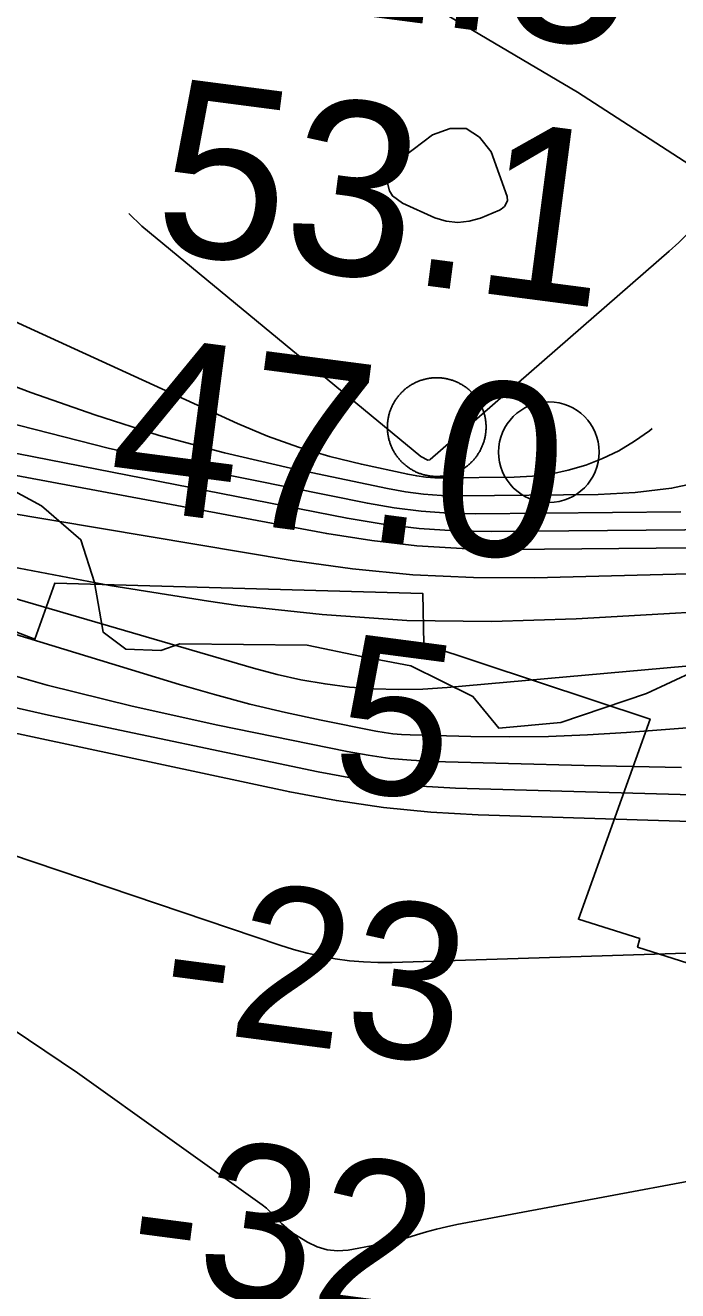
# Model space of a CAD drawing. Extents: x 3219052 to 3256913, y 800770 to 826146.
# Drawn here: x 3240406.9 to 3240658.4, y 814457.2 to 814944.9 of the extents above; entities that cross this region are included whole.
import ezdxf

# ---------------------------------------------------------------- set-up
doc = ezdxf.new("R2010")
doc.units = 0
for name, color, linetype in [('V-DOMW-TANK', 7, 'Continuous'), ('V-RIVR-EDGE', 7, 'Continuous'), ('V-RIVR-RANG', 7, 'Continuous'), ('V-ROAD-CNTR', 7, 'Continuous'), ('V-RRAP-RVMT', 7, 'Continuous'), ('V-TOPO-DPTH', 7, 'Continuous'), ('V-TOPO-MAJR', 7, 'Continuous'), ('V-TOPO-MINR', 7, 'Continuous'), ('V-TOPO-WATR', 7, 'Continuous')]:
    doc.layers.add(name, color=color, linetype=linetype)

msp = doc.modelspace()

# ---------------------------------------------------------------- linework, layer by layer
at = {"layer": 'V-DOMW-TANK'}
for points in [[(3240550.03, 814801.06), (3240550.23, 814801.33), (3240550.43, 814801.6), (3240550.63, 814801.86), (3240550.84, 814802.12), (3240551.05, 814802.37), (3240551.27, 814802.62), (3240551.5, 814802.87), (3240551.72, 814803.11), (3240551.95, 814803.35), (3240552.19, 814803.58), (3240552.42, 814803.81), (3240552.67, 814804.04), (3240552.91, 814804.26), (3240553.16, 814804.48), (3240553.42, 814804.69), (3240553.68, 814804.9), (3240553.94, 814805.11), (3240554.2, 814805.31), (3240554.47, 814805.5), (3240554.74, 814805.69), (3240555.02, 814805.88), (3240555.3, 814806.06), (3240555.58, 814806.24), (3240555.86, 814806.41), (3240556.15, 814806.57), (3240556.44, 814806.73), (3240556.73, 814806.89), (3240557.03, 814807.04), (3240557.33, 814807.19), (3240557.63, 814807.33), (3240557.93, 814807.46), (3240558.24, 814807.59), (3240558.54, 814807.72), (3240558.85, 814807.84), (3240559.17, 814807.95), (3240559.48, 814808.06), (3240559.79, 814808.16), (3240560.11, 814808.26), (3240560.43, 814808.35), (3240560.75, 814808.44), (3240561.08, 814808.52), (3240561.4, 814808.59), (3240561.72, 814808.66), (3240562.05, 814808.72), (3240562.38, 814808.78), (3240562.7, 814808.84), (3240563.03, 814808.88), (3240563.36, 814808.92), (3240563.69, 814808.96), (3240564.02, 814808.98), (3240564.35, 814809.01), (3240564.69, 814809.03), (3240565.02, 814809.04), (3240565.35, 814809.05), (3240565.68, 814809.05), (3240566.01, 814809.04), (3240566.35, 814809.03), (3240566.68, 814809.01), (3240567, 814808.99), (3240567.34, 814808.96), (3240567.67, 814808.92), (3240568, 814808.88), (3240568.33, 814808.84), (3240568.66, 814808.79), (3240568.98, 814808.73), (3240569.31, 814808.67), (3240569.63, 814808.6), (3240569.96, 814808.52), (3240570.28, 814808.44), (3240570.6, 814808.36), (3240570.92, 814808.27), (3240571.23, 814808.17), (3240571.55, 814808.07), (3240571.86, 814807.96), (3240572.18, 814807.84), (3240572.49, 814807.72), (3240572.79, 814807.6), (3240573.1, 814807.47), (3240573.4, 814807.34), (3240573.7, 814807.2), (3240574, 814807.05), (3240574.3, 814806.9), (3240574.59, 814806.75), (3240574.88, 814806.58), (3240575.17, 814806.42), (3240575.45, 814806.25), (3240575.74, 814806.07), (3240576.02, 814805.89), (3240576.29, 814805.71), (3240576.56, 814805.52), (3240576.83, 814805.32), (3240577.1, 814805.12), (3240577.36, 814804.92), (3240577.62, 814804.71), (3240577.87, 814804.5), (3240578.12, 814804.28), (3240578.37, 814804.06), (3240578.61, 814803.83), (3240578.85, 814803.6), (3240579.08, 814803.36)], [(3240557.35, 814772.85), (3240557.05, 814773), (3240556.75, 814773.15), (3240556.46, 814773.31), (3240556.17, 814773.46), (3240555.88, 814773.63), (3240555.6, 814773.8), (3240555.31, 814773.97), (3240555.04, 814774.16), (3240554.76, 814774.34), (3240554.49, 814774.53), (3240554.22, 814774.73), (3240553.95, 814774.93), (3240553.69, 814775.13), (3240553.44, 814775.34), (3240553.18, 814775.56), (3240552.93, 814775.77), (3240552.68, 814775.99), (3240552.44, 814776.22), (3240552.2, 814776.45), (3240551.97, 814776.69), (3240551.74, 814776.92), (3240551.51, 814777.17), (3240551.29, 814777.41), (3240551.07, 814777.66), (3240550.86, 814777.92), (3240550.65, 814778.18), (3240550.44, 814778.44), (3240550.24, 814778.7), (3240550.05, 814778.97), (3240549.86, 814779.24), (3240549.67, 814779.52), (3240549.49, 814779.8), (3240549.31, 814780.08), (3240549.14, 814780.36), (3240548.98, 814780.65), (3240548.81, 814780.94), (3240548.66, 814781.23), (3240548.51, 814781.53), (3240548.36, 814781.83), (3240548.22, 814782.13), (3240548.09, 814782.43), (3240547.96, 814782.74), (3240547.83, 814783.04), (3240547.71, 814783.35), (3240547.6, 814783.67), (3240547.49, 814783.98), (3240547.39, 814784.29), (3240547.29, 814784.61), (3240547.2, 814784.93), (3240547.11, 814785.25), (3240547.03, 814785.57), (3240546.96, 814785.9), (3240546.89, 814786.22), (3240546.83, 814786.55), (3240546.77, 814786.88), (3240546.71, 814787.2), (3240546.67, 814787.53), (3240546.63, 814787.86), (3240546.59, 814788.19), (3240546.56, 814788.52), (3240546.54, 814788.85), (3240546.52, 814789.18), (3240546.51, 814789.52), (3240546.51, 814789.85), (3240546.51, 814790.18), (3240546.51, 814790.51), (3240546.52, 814790.84), (3240546.54, 814791.18), (3240546.56, 814791.51), (3240546.59, 814791.84), (3240546.63, 814792.17), (3240546.67, 814792.5), (3240546.71, 814792.83), (3240546.76, 814793.15), (3240546.82, 814793.48), (3240546.89, 814793.81), (3240546.95, 814794.13), (3240547.03, 814794.45), (3240547.11, 814794.78), (3240547.19, 814795.1), (3240547.29, 814795.42), (3240547.38, 814795.73), (3240547.48, 814796.05), (3240547.59, 814796.36), (3240547.71, 814796.68), (3240547.83, 814796.99), (3240547.95, 814797.29), (3240548.08, 814797.6), (3240548.21, 814797.9), (3240548.35, 814798.2), (3240548.5, 814798.5), (3240548.65, 814798.8), (3240548.81, 814799.09), (3240548.96, 814799.38), (3240549.13, 814799.67), (3240549.3, 814799.95), (3240549.48, 814800.24), (3240549.66, 814800.51), (3240549.84, 814800.79), (3240550.03, 814801.06)], [(3240579.08, 814803.36), (3240579.31, 814803.12), (3240579.54, 814802.88), (3240579.76, 814802.64), (3240579.98, 814802.39), (3240580.2, 814802.13), (3240580.4, 814801.87), (3240580.61, 814801.61), (3240580.81, 814801.35), (3240581, 814801.08), (3240581.2, 814800.81), (3240581.38, 814800.53), (3240581.56, 814800.25), (3240581.73, 814799.97), (3240581.91, 814799.69), (3240582.08, 814799.4), (3240582.23, 814799.11), (3240582.39, 814798.81), (3240582.54, 814798.52), (3240582.69, 814798.22), (3240582.83, 814797.92), (3240582.96, 814797.62), (3240583.09, 814797.31), (3240583.22, 814797.01), (3240583.34, 814796.7), (3240583.45, 814796.38), (3240583.56, 814796.07), (3240583.66, 814795.76), (3240583.76, 814795.44), (3240583.85, 814795.12), (3240583.94, 814794.8), (3240584.02, 814794.47), (3240584.1, 814794.15), (3240584.16, 814793.83), (3240584.23, 814793.5), (3240584.28, 814793.17), (3240584.33, 814792.85), (3240584.38, 814792.52), (3240584.42, 814792.19), (3240584.46, 814791.86), (3240584.49, 814791.53), (3240584.51, 814791.2), (3240584.53, 814790.87), (3240584.54, 814790.53), (3240584.54, 814790.2), (3240584.54, 814789.87), (3240584.54, 814789.54), (3240584.53, 814789.21), (3240584.51, 814788.87), (3240584.49, 814788.54), (3240584.46, 814788.21), (3240584.42, 814787.88), (3240584.39, 814787.55), (3240584.34, 814787.22), (3240584.29, 814786.9), (3240584.23, 814786.57), (3240584.17, 814786.24), (3240584.1, 814785.92), (3240584.02, 814785.59), (3240583.95, 814785.27), (3240583.86, 814784.95)], [(3240583.86, 814784.95), (3240583.76, 814784.63), (3240583.67, 814784.32), (3240583.57, 814784), (3240583.46, 814783.69), (3240583.35, 814783.38), (3240583.23, 814783.06), (3240583.1, 814782.76), (3240582.97, 814782.45), (3240582.84, 814782.15), (3240582.7, 814781.85), (3240582.55, 814781.55), (3240582.4, 814781.25), (3240582.25, 814780.96), (3240582.09, 814780.67), (3240581.92, 814780.38), (3240581.75, 814780.1), (3240581.57, 814779.82), (3240581.39, 814779.54), (3240581.21, 814779.26), (3240581.02, 814778.99), (3240580.82, 814778.72), (3240580.62, 814778.46), (3240580.42, 814778.19), (3240580.21, 814777.94), (3240580, 814777.68), (3240579.78, 814777.43), (3240579.56, 814777.18), (3240579.33, 814776.94), (3240579.1, 814776.7), (3240578.86, 814776.47), (3240578.63, 814776.23), (3240578.38, 814776.01), (3240578.14, 814775.79), (3240577.89, 814775.57), (3240577.63, 814775.35), (3240577.38, 814775.15), (3240577.11, 814774.94), (3240576.85, 814774.74), (3240576.58, 814774.55), (3240576.31, 814774.35), (3240576.03, 814774.17), (3240575.75, 814773.99), (3240575.47, 814773.81), (3240575.19, 814773.64), (3240574.9, 814773.47), (3240574.61, 814773.32), (3240574.32, 814773.16), (3240574.02, 814773.01), (3240573.72, 814772.86), (3240573.42, 814772.72), (3240573.12, 814772.59), (3240572.81, 814772.46), (3240572.51, 814772.33), (3240572.2, 814772.21), (3240571.89, 814772.1), (3240571.57, 814771.99), (3240571.26, 814771.89), (3240570.94, 814771.79), (3240570.62, 814771.7), (3240570.3, 814771.61), (3240569.98, 814771.53), (3240569.65, 814771.46), (3240569.33, 814771.39), (3240569, 814771.32), (3240568.68, 814771.27), (3240568.35, 814771.22), (3240568.02, 814771.17), (3240567.69, 814771.13), (3240567.36, 814771.09), (3240567.03, 814771.06), (3240566.7, 814771.04), (3240566.37, 814771.03), (3240566.03, 814771.01), (3240565.7, 814771.01), (3240565.37, 814771.01), (3240565.04, 814771.01), (3240564.71, 814771.02), (3240564.38, 814771.04), (3240564.04, 814771.06), (3240563.71, 814771.09), (3240563.38, 814771.12), (3240563.05, 814771.17), (3240562.72, 814771.21), (3240562.4, 814771.26), (3240562.07, 814771.32), (3240561.75, 814771.38), (3240561.42, 814771.45), (3240561.1, 814771.53), (3240560.77, 814771.61), (3240560.45, 814771.69), (3240560.13, 814771.79), (3240559.82, 814771.88), (3240559.5, 814771.98), (3240559.19, 814772.09), (3240558.87, 814772.21), (3240558.56, 814772.32), (3240558.26, 814772.45), (3240557.95, 814772.58), (3240557.65, 814772.71), (3240557.35, 814772.85)]]:
    msp.add_lwpolyline(points, dxfattribs=at)
msp.add_circle((3240608.76, 814780.39), 19.41, dxfattribs=at)
at = {"layer": 'V-RIVR-EDGE'}
msp.add_lwpolyline([(3240665.14, 814696.03), (3240646.43, 814687.39), (3240613.36, 814676.17), (3240589.45, 814674.05), (3240579.48, 814686.25), (3240555.61, 814698.04), (3240536.49, 814701.57), (3240515.64, 814705.97), (3240466.52, 814706.52), (3240459.12, 814703.93), (3240445.65, 814704.4), (3240436.97, 814710.94), (3240433.54, 814730.08), (3240428.37, 814746.61), (3240413.18, 814759.69), (3240401.03, 814766.24)], dxfattribs=at)
at = {"layer": 'V-ROAD-CNTR'}
msp.add_lwpolyline([(3241560.26, 814859.05), (3241504.35, 814872.1), (3241424.86, 814900.46), (3241349.14, 814917), (3241272.26, 814935.74), (3241206.77, 814949.49), (3241155.72, 814955.61), (3241095.46, 814957.72), (3241043.39, 814965.57), (3240982.97, 814957.99), (3240925.48, 814938.85), (3240877.18, 814922.95), (3240847.71, 814892.36), (3240825.28, 814869.69), (3240801.45, 814849.15), (3240783.54, 814842.81), (3240758.27, 814844.17), (3240720.48, 814850.94), (3240669.7, 814886.83), (3240619.74, 814919.16), (3240518.11, 814979.24), (3240495.67, 814994.13)], dxfattribs=at)
at = {"layer": 'V-RRAP-RVMT'}
msp.add_lwpolyline([(3240706.38, 814569.37), (3240642.94, 814589.58), (3240643.83, 814592.95), (3240620.14, 814600.33), (3240647.76, 814677.47), (3240560.62, 814706.4), (3240560.11, 814725.94), (3240418.3, 814729.85), (3240410.64, 814708.28), (3240284.78, 814756.84), (3240270.4, 814719.94), (3240268.77, 814720.47), (3240270.95, 814730.56), (3240067.22, 814788.84), (3240070.72, 814799.3), (3240015.69, 814822.64), (3240014.44, 814820.19), (3239957.72, 814834.36)], dxfattribs=at)
at = {"layer": 'V-TOPO-DPTH'}
for points in [[(3239936.66, 814927.31), (3240149.73, 814824.09), (3240160.33, 814819.12), (3240171.01, 814814.34), (3240181.81, 814809.84), (3240192.69, 814805.53), (3240209.56, 814799.09), (3240212.08, 814798.16), (3240214.61, 814797.28), (3240217.16, 814796.45), (3240219.73, 814795.66), (3240250.83, 814786.54), (3240269.03, 814781.55), (3240287.33, 814777), (3240305.79, 814773.11), (3240324.34, 814769.65), (3240509.84, 814738.56), (3240533.06, 814735.35), (3240556.34, 814733.04), (3240579.72, 814732.07), (3240603.16, 814731.99), (3240751.82, 814735.79)], [(3240659.86, 814658.8), (3240622.35, 814659.63), (3240564.05, 814661.18), (3240555.71, 814661.62), (3240547.41, 814662.35), (3240539.16, 814663.52), (3240530.94, 814664.98), (3240481.11, 814675.18), (3240448.14, 814682.51), (3240415.37, 814690.58), (3240382.89, 814699.75), (3240350.61, 814709.66), (3240246.99, 814743.38), (3240224.95, 814750.8), (3240203.03, 814758.53), (3240181.28, 814766.71), (3240159.63, 814775.19), (3239883.15, 814886.85)], [(3240659.86, 814658.8), (3240622.35, 814659.63), (3240564.05, 814661.18), (3240555.71, 814661.62), (3240547.41, 814662.35), (3240539.16, 814663.52), (3240530.94, 814664.98), (3240481.11, 814675.18), (3240448.14, 814682.51), (3240415.37, 814690.58), (3240382.89, 814699.75), (3240350.61, 814709.66), (3240246.99, 814743.38), (3240224.95, 814750.8), (3240203.03, 814758.53), (3240181.28, 814766.71), (3240159.63, 814775.19), (3239883.15, 814886.85)], [(3239991.15, 814869.07), (3240025.33, 814853.09), (3240060.03, 814838.26), (3240095.06, 814824.18), (3240188.13, 814788.56), (3240198.88, 814784.6), (3240209.68, 814780.81), (3240220.58, 814777.29), (3240231.54, 814773.95), (3240494.83, 814697.08), (3240503.97, 814694.69), (3240513.18, 814692.62), (3240522.48, 814691.07), (3240531.85, 814689.85), (3240541.28, 814689.16), (3240550.7, 814688.83), (3240560.13, 814689.04), (3240569.56, 814689.62), (3240852.84, 814714.96)], [(3240852.84, 814714.96), (3240569.56, 814689.62), (3240560.13, 814689.04), (3240550.7, 814688.83), (3240541.28, 814689.16), (3240531.85, 814689.85), (3240522.48, 814691.07), (3240513.18, 814692.62), (3240503.97, 814694.69), (3240494.83, 814697.08), (3240231.54, 814773.95), (3240220.58, 814777.29), (3240209.68, 814780.81), (3240198.88, 814784.6), (3240188.13, 814788.56), (3240095.06, 814824.18), (3240060.03, 814838.26), (3240025.33, 814853.09), (3239991.15, 814869.07)], [(3241090.58, 814600.94), (3240548.33, 814583.71), (3240542.83, 814583.69), (3240537.34, 814583.87), (3240531.87, 814584.37), (3240526.41, 814585.06), (3240520.99, 814586.06), (3240515.62, 814587.23), (3240510.32, 814588.67), (3240505.06, 814590.3), (3240193.01, 814695.66), (3240188.98, 814697.04), (3240184.97, 814698.45), (3240180.96, 814699.9), (3240176.97, 814701.37), (3240146.45, 814712.81), (3240127.29, 814720.24), (3240108.26, 814727.97), (3240089.42, 814736.14), (3240070.7, 814744.61), (3239898.13, 814825.12)], [(3239898.13, 814825.12), (3240070.7, 814744.61), (3240089.42, 814736.14), (3240108.26, 814727.97), (3240127.29, 814720.24), (3240146.45, 814712.81), (3240176.97, 814701.37), (3240180.96, 814699.9), (3240184.97, 814698.45), (3240188.98, 814697.04), (3240193.01, 814695.66), (3240505.06, 814590.3), (3240510.32, 814588.67), (3240515.62, 814587.23), (3240520.99, 814586.06), (3240526.41, 814585.06), (3240531.87, 814584.37), (3240537.34, 814583.87), (3240542.83, 814583.69), (3240548.33, 814583.71), (3241090.58, 814600.94)], [(3240008.52, 814803.61), (3240038.97, 814789.93), (3240069.56, 814776.6), (3240100.39, 814763.8), (3240131.36, 814751.35), (3240154.44, 814742.3), (3240174.03, 814734.77), (3240193.68, 814727.42), (3240213.43, 814720.33), (3240233.24, 814713.41), (3240253.2, 814706.99), (3240273.3, 814701.04), (3240293.59, 814695.82), (3240314.01, 814691.07), (3240508.84, 814649.44), (3240526.87, 814646.09), (3240544.98, 814643.39), (3240563.21, 814641.67), (3240581.52, 814640.6), (3240769.6, 814634.7)], [(3240008.52, 814803.61), (3240038.97, 814789.93), (3240069.56, 814776.6), (3240100.39, 814763.8), (3240131.36, 814751.35), (3240154.44, 814742.3), (3240174.03, 814734.77), (3240193.68, 814727.42), (3240213.43, 814720.33), (3240233.24, 814713.41), (3240253.2, 814706.99), (3240273.3, 814701.04), (3240293.59, 814695.82), (3240314.01, 814691.07), (3240508.84, 814649.44), (3240526.87, 814646.09), (3240544.98, 814643.39), (3240563.21, 814641.67), (3240581.52, 814640.6), (3240769.6, 814634.7)], [(3240723.26, 814510.66), (3240573.23, 814482.62), (3240569.32, 814481.81), (3240565.44, 814480.9), (3240561.59, 814479.84), (3240557.77, 814478.68), (3240553.95, 814477.52), (3240550.1, 814476.47), (3240546.22, 814475.57), (3240542.3, 814474.79), (3240531.39, 814472.84), (3240527.27, 814472.57), (3240523.25, 814472.89), (3240519.41, 814474.09), (3240515.68, 814475.87), (3240510.47, 814479.14), (3240508.76, 814480.33), (3240505.66, 814483.06), (3240502.89, 814486.17), (3240499.87, 814489.02), (3240498.22, 814490.3), (3240427.08, 814541.17), (3240389.08, 814566.55)], [(3240389.08, 814566.55), (3240427.08, 814541.17), (3240498.22, 814490.3), (3240499.87, 814489.02), (3240502.89, 814486.17), (3240505.66, 814483.06), (3240508.76, 814480.33), (3240510.47, 814479.14), (3240515.68, 814475.87), (3240519.41, 814474.09), (3240523.25, 814472.89), (3240527.27, 814472.57), (3240531.39, 814472.84), (3240542.3, 814474.79), (3240546.22, 814475.57), (3240550.1, 814476.47), (3240553.95, 814477.52), (3240557.77, 814478.68), (3240561.59, 814479.84), (3240565.44, 814480.9), (3240569.32, 814481.81), (3240573.23, 814482.62), (3240723.26, 814510.66)]]:
    msp.add_lwpolyline(points, dxfattribs=at)
at = {"layer": 'V-TOPO-MAJR'}
msp.add_lwpolyline([(3240659.63, 814757.36), (3240580.57, 814756.66), (3240570.05, 814756.89), (3240559.58, 814757.57), (3240549.16, 814758.9), (3240538.79, 814760.67), (3240478.91, 814772.83), (3240438.87, 814781.86), (3240399.14, 814792.01), (3240359.88, 814803.84), (3240320.93, 814816.79), (3240276.22, 814832.73), (3240253.19, 814840.93), (3240230.16, 814849.12), (3240207.13, 814857.3), (3240184.09, 814865.48), (3240045.63, 814914.56), (3240023.27, 814922.8), (3240001.05, 814931.39)], dxfattribs=at)
at = {"layer": 'V-TOPO-MINR'}
for points in [[(3240648.58, 814789.44), (3240647.52, 814788.61), (3240641.77, 814784.56), (3240635.8, 814780.93), (3240629.49, 814777.93), (3240622.95, 814775.34), (3240616.19, 814773.41), (3240609.35, 814771.91), (3240602.39, 814771.08), (3240595.37, 814770.68), (3240568.33, 814770.44), (3240564.8, 814770.52), (3240561.29, 814770.76), (3240557.8, 814771.24), (3240554.33, 814771.87), (3240536.51, 814775.7), (3240524.27, 814778.74), (3240512.19, 814782.29), (3240500.35, 814786.58), (3240488.68, 814791.38), (3240272.3, 814890.44), (3240267.91, 814894.1), (3239970.69, 815088.39)], [(3240669.96, 814769.47), (3240656.09, 814766.49), (3240642, 814764.82), (3240627.77, 814764.02), (3240574.45, 814763.55), (3240567.43, 814763.71), (3240560.44, 814764.18), (3240553.49, 814765.1), (3240546.57, 814766.32), (3240509.17, 814774.16), (3240483.75, 814780.11), (3240458.55, 814786.84), (3240433.7, 814794.73), (3240409.06, 814803.39), (3240300.93, 814844.24), (3240268.43, 814856.31), (3240235.84, 814868.15), (3240203.12, 814879.62), (3240170.31, 814890.85), (3239941.77, 814967.68)], [(3240721.67, 814744.01), (3240592.81, 814742.87), (3240575.3, 814743.22), (3240557.84, 814744.25), (3240540.47, 814746.29), (3240523.16, 814749.01), (3240268.28, 814796.62), (3240259.85, 814798.34), (3240251.46, 814800.26), (3240243.14, 814802.46), (3240234.87, 814804.86), (3240226.67, 814807.49), (3240218.52, 814810.26), (3240210.44, 814813.23), (3240202.4, 814816.33), (3240195.36, 814819.15), (3240183.89, 814823.86), (3240172.47, 814828.71), (3240161.14, 814833.76), (3240149.87, 814838.94), (3239931.95, 814941.48)], [(3240751.82, 814735.79), (3240603.16, 814731.99), (3240579.72, 814732.07), (3240556.34, 814733.04), (3240533.06, 814735.35), (3240509.84, 814738.56), (3240324.34, 814769.65), (3240305.79, 814773.11), (3240287.33, 814777), (3240269.03, 814781.55), (3240250.83, 814786.54), (3240219.73, 814795.66), (3240217.16, 814796.45), (3240214.61, 814797.28), (3240212.08, 814798.16), (3240209.56, 814799.09), (3240192.69, 814805.53), (3240181.81, 814809.84), (3240171.01, 814814.34), (3240160.33, 814819.12), (3240149.73, 814824.09), (3239936.66, 814927.31)], [(3240690.94, 814750.69), (3240586.69, 814749.76), (3240572.68, 814750.06), (3240558.71, 814750.93), (3240544.82, 814752.64), (3240530.99, 814754.91), (3240385.76, 814783.3), (3240358.38, 814789.21), (3240331.17, 814795.81), (3240304.24, 814803.46), (3240277.5, 814811.8), (3240250.95, 814820.82), (3240224.46, 814830.03), (3240198.08, 814839.55), (3240171.78, 814849.26), (3240151.17, 814857), (3240114.78, 814871.11), (3240078.59, 814885.73), (3240042.73, 814901.12), (3240007.07, 814917.02)], [(3240781.44, 814725.35), (3240619.32, 814716.07), (3240586.61, 814715.16), (3240553.95, 814715.51), (3240521.36, 814717.78), (3240488.83, 814721.31), (3240477.48, 814722.88), (3240439.48, 814728.99), (3240401.73, 814736.21), (3240364.33, 814745.09), (3240327.17, 814755.08), (3240225.63, 814784.8), (3240218.87, 814786.87), (3240212.15, 814789.04), (3240205.48, 814791.38), (3240198.84, 814793.82), (3240154.69, 814810.69), (3240126.18, 814822.07), (3240097.92, 814834), (3240070.02, 814846.75), (3240042.37, 814860.05), (3239942.22, 814910.07)], [(3240592.8, 814877.26), (3240591.72, 814875.09), (3240590.43, 814874.02), (3240589.68, 814873.62), (3240582.45, 814870.58), (3240578.03, 814869.35), (3240573.62, 814868.85), (3240569.23, 814869.44), (3240564.84, 814870.75), (3240552.34, 814876.29), (3240548.54, 814879.11), (3240547.27, 814881.07), (3240546.14, 814885.59), (3240546.45, 814887.73), (3240547.49, 814889.61), (3240549.03, 814891.33), (3240563.88, 814902.73), (3240570.72, 814905.09), (3240576.88, 814905.15), (3240582.02, 814901.76), (3240586.49, 814896.07), (3240592.63, 814878.86), (3240592.8, 814877.26)], [(3240659.86, 814658.8), (3240622.35, 814659.63), (3240564.05, 814661.18), (3240555.71, 814661.62), (3240547.41, 814662.35), (3240539.16, 814663.52), (3240530.94, 814664.98), (3240481.11, 814675.18), (3240448.14, 814682.51), (3240415.37, 814690.58), (3240382.89, 814699.75), (3240350.61, 814709.66), (3240246.99, 814743.38), (3240224.95, 814750.8), (3240203.03, 814758.53), (3240181.28, 814766.71), (3240159.63, 814775.19), (3239883.15, 814886.85)], [(3240675.96, 814885.02), (3240674.16, 814880.48), (3240671.76, 814876.23), (3240668.96, 814872.17), (3240665.74, 814868.36), (3240662.4, 814864.67), (3240658.86, 814861.17), (3240655.19, 814857.79), (3240562.99, 814777.52), (3240562.81, 814777.41), (3240562.16, 814777.33), (3240562.14, 814777.33), (3240559.38, 814778.76), (3240451.79, 814867.52), (3240446.79, 814872.38)], [(3240733.83, 814679.67), (3240638.63, 814672.29), (3240623.65, 814671.37), (3240608.65, 814670.75), (3240593.65, 814670.6), (3240578.64, 814670.76), (3240555.31, 814671.38), (3240551.96, 814671.55), (3240548.63, 814671.84), (3240545.32, 814672.3), (3240542.02, 814672.87), (3240520.95, 814677.08), (3240507.17, 814680.04), (3240493.47, 814683.28), (3240479.86, 814686.92), (3240466.32, 814690.83), (3240238.61, 814760.32), (3240222.6, 814765.41), (3240206.68, 814770.74), (3240190.88, 814776.44), (3240175.17, 814782.38), (3239988.6, 814855.39)], [(3241090.58, 814600.94), (3240548.33, 814583.71), (3240542.83, 814583.69), (3240537.34, 814583.87), (3240531.87, 814584.37), (3240526.41, 814585.06), (3240520.99, 814586.06), (3240515.62, 814587.23), (3240510.32, 814588.67), (3240505.06, 814590.3), (3240193.01, 814695.66), (3240188.98, 814697.04), (3240184.97, 814698.45), (3240180.96, 814699.9), (3240176.97, 814701.37), (3240146.45, 814712.81), (3240127.29, 814720.24), (3240108.26, 814727.97), (3240089.42, 814736.14), (3240070.7, 814744.61), (3239898.13, 814825.12)], [(3240668.56, 814648.14), (3240572.78, 814650.91), (3240559.46, 814651.66), (3240546.19, 814652.87), (3240533.01, 814654.78), (3240519.88, 814657.17), (3240415.87, 814678.95), (3240378.99, 814687.34), (3240342.34, 814696.58), (3240306.04, 814707.1), (3240269.97, 814718.46), (3240257.43, 814722.65), (3240227.89, 814732.81), (3240198.47, 814743.29), (3240169.23, 814754.28), (3240140.11, 814765.59), (3240024.25, 814811.75), (3239998.32, 814822.33)], [(3240769.6, 814634.7), (3240581.52, 814640.6), (3240563.21, 814641.67), (3240544.98, 814643.39), (3240526.87, 814646.09), (3240508.84, 814649.44), (3240314.01, 814691.07), (3240293.59, 814695.82), (3240273.3, 814701.04), (3240253.2, 814706.99), (3240233.24, 814713.41), (3240213.43, 814720.33), (3240193.68, 814727.42), (3240174.03, 814734.77), (3240154.44, 814742.3), (3240131.36, 814751.35), (3240100.39, 814763.8), (3240069.56, 814776.6), (3240038.97, 814789.93), (3240008.52, 814803.61)], [(3240723.26, 814510.66), (3240573.23, 814482.62), (3240569.32, 814481.81), (3240565.44, 814480.9), (3240561.59, 814479.84), (3240557.77, 814478.68), (3240553.95, 814477.52), (3240550.1, 814476.47), (3240546.22, 814475.57), (3240542.3, 814474.79), (3240531.39, 814472.84), (3240527.27, 814472.57), (3240523.25, 814472.89), (3240519.41, 814474.09), (3240515.68, 814475.87), (3240510.47, 814479.14), (3240508.76, 814480.33), (3240505.66, 814483.06), (3240502.89, 814486.17), (3240499.87, 814489.02), (3240498.22, 814490.3), (3240427.08, 814541.17), (3240389.08, 814566.55)]]:
    msp.add_lwpolyline(points, dxfattribs=at)
at = {"layer": 'V-TOPO-WATR'}
msp.add_lwpolyline([(3240852.84, 814714.96), (3240569.56, 814689.62), (3240560.13, 814689.04), (3240550.7, 814688.83), (3240541.28, 814689.16), (3240531.85, 814689.85), (3240522.48, 814691.07), (3240513.18, 814692.62), (3240503.97, 814694.69), (3240494.83, 814697.08), (3240231.54, 814773.95), (3240220.58, 814777.29), (3240209.68, 814780.81), (3240198.88, 814784.6), (3240188.13, 814788.56), (3240095.06, 814824.18), (3240060.03, 814838.26), (3240025.33, 814853.09), (3239991.15, 814869.07)], dxfattribs=at)

# ---------------------------------------------------------------- texts
at = {"layer": 'V-RIVR-RANG'}
for s, height, rotation, p in [('51.5', 67, 352.5583, (3240465.52, 814957.94)), ('53.1', 67, 352.5583, (3240455.17, 814858.44)), ('47.0', 67, 352.5583, (3240437.24, 814759.93)), ('5', 60, 352.549, (3240523.78, 814651.31)), ('-23', 60, 352.549, (3240457.67, 814559.11)), ('-32', 60, 352.549, (3240444.97, 814459.92))]:
    msp.add_text(s, height=height, rotation=rotation, dxfattribs=at).set_placement(p)

doc.saveas('drawing.dxf')
